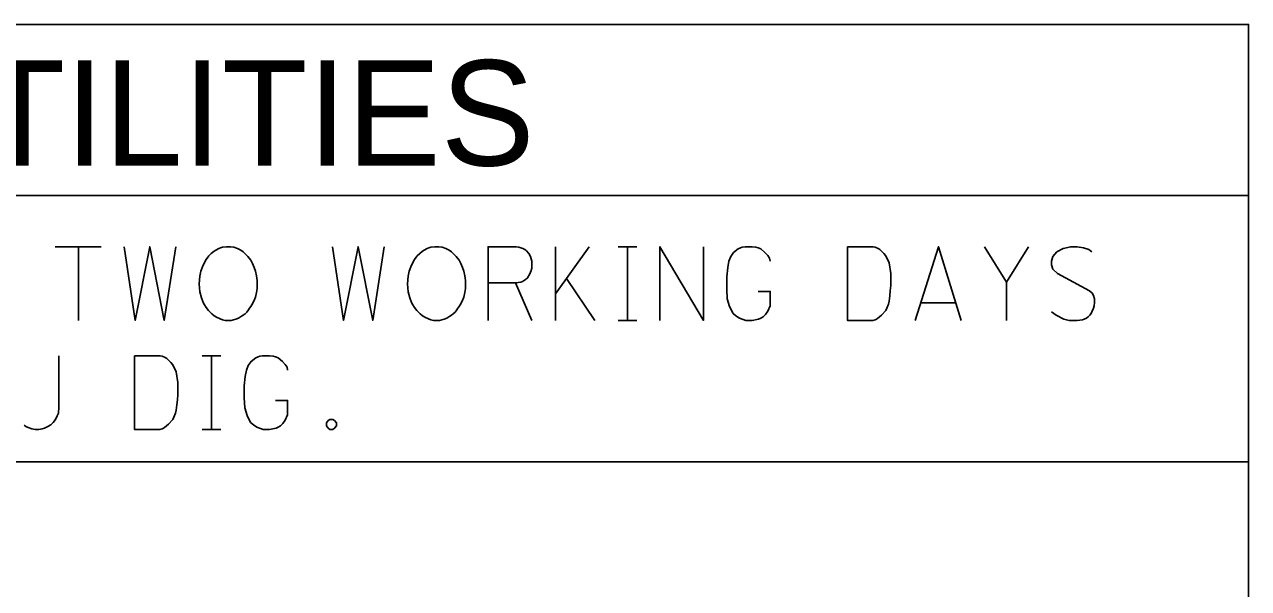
# Model space of a CAD drawing. Extents: x -97 to 34, y -21 to 22.
# Drawn here: x -94.056 to -91.731, y -17.735 to -16.663 of the extents above; entities that cross this region are included whole.
import ezdxf

# ---------------------------------------------------------------- set-up
doc = ezdxf.new("R2010")
doc.units = 0
doc.layers.add('SH_Data', color=7, linetype='Continuous')

msp = doc.modelspace()

# ---------------------------------------------------------------- linework, layer by layer
at = {"layer": 'SH_Data'}
for p, q in [((-96.9313, -16.9884), (-91.7313, -16.9884)), ((-93.9979, -17.0854), (-93.9108, -17.0854)), ((-93.9538, -17.0854), (-93.9538, -17.2254)), ((-93.0477, -17.0854), (-93.0477, -17.2254)), ((-92.9838, -17.0854), (-93.0477, -17.1747)), ((-92.9286, -17.0854), (-92.8934, -17.0854)), ((-92.911, -17.2254), (-92.911, -17.0854)), ((-93.1238, -17.1538), (-93.0929, -17.2254)), ((-93.0268, -17.146), (-92.9727, -17.2254)), ((-92.1912, -17.1526), (-92.1912, -17.2254)), ((-92.2882, -17.1923), (-92.3533, -17.1923)), ((-92.9286, -17.2254), (-92.8934, -17.2254)), ((-93.7185, -17.2925), (-93.6832, -17.2925)), ((-93.7008, -17.4325), (-93.7008, -17.2925)), ((-93.7185, -17.4325), (-93.6832, -17.4325)), ((-96.9313, -17.4942), (-91.7313, -17.4942))]:
    msp.add_line(p, q, dxfattribs=at)
msp.add_lwpolyline([(-96.9313, -16.6633), (-91.7313, -16.6633), (-91.7313, -19.7633), (-96.9313, -19.7633)], close=True, dxfattribs=at)
msp.add_lwpolyline([(-96.9313, -16.6633), (-91.7313, -16.6633), (-91.7313, -19.7633), (-96.9313, -19.7633)], close=True, dxfattribs=at)
for points in [[(-93.8667, -17.0854), (-93.8458, -17.2254), (-93.8182, -17.0854), (-93.7907, -17.2254), (-93.7686, -17.0854)], [(-93.6804, -17.0865), (-93.6837, -17.0876), (-93.687, -17.0887), (-93.6926, -17.092), (-93.6959, -17.0942), (-93.7014, -17.0986), (-93.7058, -17.1031), (-93.708, -17.1053), (-93.7113, -17.1097), (-93.7168, -17.1207), (-93.7212, -17.1317), (-93.7234, -17.1416), (-93.7245, -17.156), (-93.7234, -17.1714), (-93.7201, -17.1824), (-93.7168, -17.1912), (-93.7146, -17.1956), (-93.7113, -17.2011), (-93.7069, -17.2067), (-93.7036, -17.21), (-93.7003, -17.2133), (-93.6959, -17.2166), (-93.6904, -17.2199), (-93.6804, -17.2243), (-93.6749, -17.2254), (-93.6639, -17.2254), (-93.6595, -17.2243), (-93.6551, -17.2232), (-93.6496, -17.221), (-93.6441, -17.2177), (-93.6407, -17.2155), (-93.6374, -17.2133), (-93.6341, -17.21), (-93.6308, -17.2056), (-93.6286, -17.2023), (-93.6264, -17.1989), (-93.6242, -17.1956), (-93.6209, -17.189), (-93.6176, -17.1813), (-93.6154, -17.1725), (-93.6143, -17.1648), (-93.6143, -17.1637), (-93.6143, -17.156), (-93.6143, -17.1494), (-93.6154, -17.1405), (-93.6176, -17.1317), (-93.6198, -17.1251), (-93.6231, -17.1174), (-93.6264, -17.1108), (-93.6319, -17.1041), (-93.6363, -17.0997), (-93.6407, -17.0953), (-93.6451, -17.092), (-93.6518, -17.0887), (-93.6584, -17.0865), (-93.665, -17.0854), (-93.6727, -17.0854), (-93.6804, -17.0865)], [(-93.471, -17.0854), (-93.4501, -17.2254), (-93.4225, -17.0854), (-93.3949, -17.2254), (-93.3729, -17.0854)], [(-93.2847, -17.0865), (-93.288, -17.0876), (-93.2913, -17.0887), (-93.2968, -17.092), (-93.3001, -17.0942), (-93.3056, -17.0986), (-93.3101, -17.1031), (-93.3123, -17.1053), (-93.3156, -17.1097), (-93.3211, -17.1207), (-93.3255, -17.1317), (-93.3277, -17.1416), (-93.3288, -17.156), (-93.3277, -17.1714), (-93.3244, -17.1824), (-93.3211, -17.1912), (-93.3189, -17.1956), (-93.3156, -17.2011), (-93.3111, -17.2067), (-93.3078, -17.21), (-93.3045, -17.2133), (-93.3001, -17.2166), (-93.2946, -17.2199), (-93.2847, -17.2243), (-93.2792, -17.2254), (-93.2682, -17.2254), (-93.2638, -17.2243), (-93.2593, -17.2232), (-93.2538, -17.221), (-93.2483, -17.2177), (-93.245, -17.2155), (-93.2417, -17.2133), (-93.2384, -17.21), (-93.2351, -17.2056), (-93.2329, -17.2023), (-93.2307, -17.1989), (-93.2285, -17.1956), (-93.2252, -17.189), (-93.2219, -17.1813), (-93.2197, -17.1725), (-93.2186, -17.1648), (-93.2186, -17.1637), (-93.2186, -17.156), (-93.2186, -17.1494), (-93.2197, -17.1405), (-93.2219, -17.1317), (-93.2241, -17.1251), (-93.2274, -17.1174), (-93.2307, -17.1108), (-93.2362, -17.1041), (-93.2406, -17.0997), (-93.245, -17.0953), (-93.2494, -17.092), (-93.256, -17.0887), (-93.2626, -17.0865), (-93.2693, -17.0854), (-93.277, -17.0854), (-93.2847, -17.0865)], [(-93.1756, -17.2254), (-93.1756, -17.0854), (-93.1226, -17.0854), (-93.1171, -17.0865), (-93.1094, -17.0887), (-93.1061, -17.0909), (-93.1028, -17.0931), (-93.0984, -17.0986), (-93.0951, -17.1041), (-93.0929, -17.113), (-93.0929, -17.1262), (-93.094, -17.1306), (-93.0962, -17.1372), (-93.1006, -17.1449), (-93.105, -17.1482), (-93.1083, -17.1504), (-93.1105, -17.1516), (-93.1138, -17.1526), (-93.1238, -17.1538), (-93.1756, -17.1538)], [(-92.8493, -17.2254), (-92.8493, -17.0854), (-92.7666, -17.2254), (-92.7666, -17.0854)], [(-92.6399, -17.113), (-92.6409, -17.1075), (-92.6443, -17.1019), (-92.6498, -17.0964), (-92.6575, -17.0898), (-92.663, -17.0876), (-92.6674, -17.0865), (-92.674, -17.0854), (-92.6872, -17.0854), (-92.6928, -17.0865), (-92.6961, -17.0876), (-92.7005, -17.0898), (-92.7093, -17.0964), (-92.7148, -17.1041), (-92.7181, -17.113), (-92.7203, -17.1251), (-92.7225, -17.1427), (-92.7225, -17.1659), (-92.7214, -17.1846), (-92.717, -17.1989), (-92.7104, -17.2122), (-92.7049, -17.2166), (-92.6983, -17.221), (-92.6862, -17.2254), (-92.674, -17.2254), (-92.6619, -17.2232), (-92.6575, -17.221), (-92.6531, -17.2188), (-92.6487, -17.2144), (-92.6443, -17.2078), (-92.6399, -17.1979), (-92.6399, -17.1703), (-92.663, -17.1703)], [(-92.4933, -17.0854), (-92.4448, -17.0854), (-92.4403, -17.0865), (-92.4348, -17.0887), (-92.4315, -17.0909), (-92.4271, -17.0953), (-92.4238, -17.0986), (-92.4205, -17.1031), (-92.4139, -17.1163), (-92.4106, -17.1361), (-92.4106, -17.1516), (-92.4106, -17.1593), (-92.4117, -17.1692), (-92.4128, -17.1791), (-92.4139, -17.189), (-92.415, -17.1945), (-92.4183, -17.2023), (-92.4205, -17.2067), (-92.4282, -17.2155), (-92.4359, -17.2221), (-92.4381, -17.2232), (-92.4403, -17.2243), (-92.4448, -17.2254), (-92.4933, -17.2254), (-92.4933, -17.0854)], [(-92.3643, -17.2254), (-92.3202, -17.0854), (-92.2772, -17.2254)], [(-92.2331, -17.0854), (-92.1912, -17.1526), (-92.1494, -17.0854)], [(-92.0292, -17.0953), (-92.0314, -17.0931), (-92.0347, -17.0909), (-92.0446, -17.0876), (-92.0568, -17.0854), (-92.0656, -17.0854), (-92.0689, -17.0854), (-92.0832, -17.0887), (-92.0954, -17.0953), (-92.1031, -17.1041), (-92.1053, -17.113), (-92.1053, -17.1196), (-92.1031, -17.1284), (-92.0942, -17.1361), (-92.0336, -17.1692), (-92.0281, -17.1736), (-92.0259, -17.178), (-92.0237, -17.1846), (-92.0237, -17.1912), (-92.0248, -17.1979), (-92.0259, -17.2023), (-92.0281, -17.2078), (-92.0303, -17.2122), (-92.0325, -17.2155), (-92.0358, -17.2188), (-92.0391, -17.221), (-92.0435, -17.2232), (-92.0469, -17.2243), (-92.0568, -17.2254), (-92.0722, -17.2254), (-92.0821, -17.2232), (-92.0964, -17.2155), (-92.1053, -17.2089)], [(-94.0568, -17.4248), (-94.0536, -17.427), (-94.0491, -17.4292), (-94.0425, -17.4314), (-94.0359, -17.4325), (-94.0293, -17.4325), (-94.0227, -17.4314), (-94.0183, -17.4303), (-94.0117, -17.427), (-94.0061, -17.4236), (-94.0017, -17.4192), (-93.9973, -17.4137), (-93.994, -17.4071), (-93.9918, -17.4016), (-93.9907, -17.3906), (-93.9907, -17.2925)], [(-93.8474, -17.2925), (-93.7989, -17.2925), (-93.7945, -17.2936), (-93.789, -17.2958), (-93.7857, -17.298), (-93.7813, -17.3024), (-93.778, -17.3057), (-93.7747, -17.3101), (-93.7681, -17.3233), (-93.7648, -17.3432), (-93.7648, -17.3586), (-93.7648, -17.3663), (-93.7659, -17.3763), (-93.767, -17.3862), (-93.7681, -17.3961), (-93.7692, -17.4016), (-93.7725, -17.4093), (-93.7747, -17.4137), (-93.7824, -17.4226), (-93.7901, -17.4292), (-93.7923, -17.4303), (-93.7945, -17.4314), (-93.7989, -17.4325), (-93.8474, -17.4325), (-93.8474, -17.2925)], [(-93.5564, -17.32), (-93.5575, -17.3145), (-93.5609, -17.309), (-93.5664, -17.3035), (-93.5741, -17.2969), (-93.5796, -17.2947), (-93.584, -17.2936), (-93.5906, -17.2925), (-93.6038, -17.2925), (-93.6094, -17.2936), (-93.6126, -17.2947), (-93.6171, -17.2969), (-93.6259, -17.3035), (-93.6314, -17.3112), (-93.6347, -17.32), (-93.6369, -17.3322), (-93.6391, -17.3498), (-93.6391, -17.3729), (-93.638, -17.3917), (-93.6336, -17.406), (-93.627, -17.4192), (-93.6215, -17.4236), (-93.6149, -17.4281), (-93.6027, -17.4325), (-93.5906, -17.4325), (-93.5785, -17.4303), (-93.5741, -17.4281), (-93.5697, -17.4259), (-93.5653, -17.4214), (-93.5609, -17.4148), (-93.5564, -17.4049), (-93.5564, -17.3774), (-93.5796, -17.3774)], [(-93.476, -17.4137), (-93.4705, -17.4137), (-93.4672, -17.4159), (-93.4638, -17.4204), (-93.4638, -17.4259), (-93.4672, -17.4303), (-93.4705, -17.4325), (-93.476, -17.4325), (-93.4793, -17.4303), (-93.4826, -17.4259), (-93.4826, -17.4204), (-93.4793, -17.4159), (-93.476, -17.4137)]]:
    msp.add_lwpolyline(points, dxfattribs=at)

# ---------------------------------------------------------------- texts
msp.add_text('UNDERGROUND UTILITIES', height=0.2, dxfattribs=at).set_placement((-96.5494, -16.9313))

doc.saveas('drawing.dxf')
